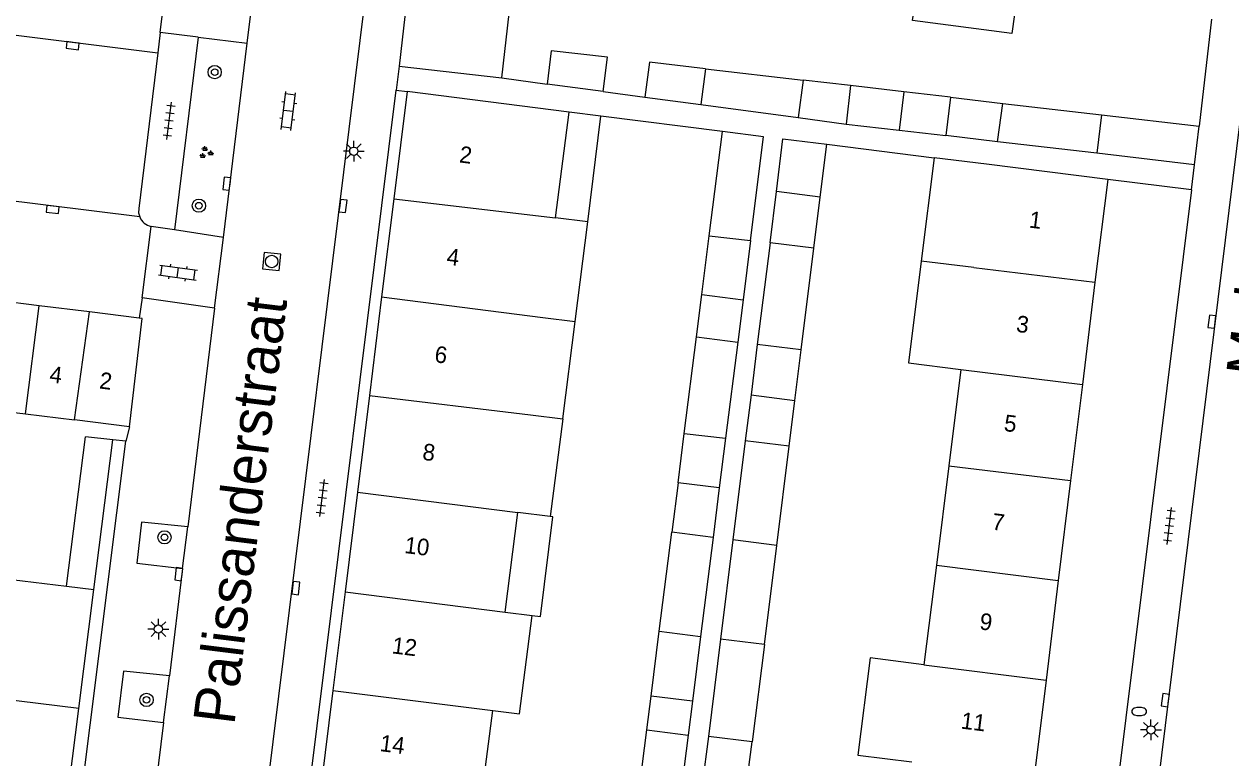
# Model space of a CAD drawing. Extents: x 131000 to 133014, y 396499 to 399001.
# Drawn here: x 132167.8 to 132240.5, y 396771.1 to 396815.3 of the extents above; entities that cross this region are included whole.
import ezdxf

# ---------------------------------------------------------------- set-up
doc = ezdxf.new("R2010")
doc.units = 0
for name, color, linetype in [('gg-afsc-erfafscheiding', 7, 'Continuous'), ('gg-afsc-muur', 7, 'Continuous'), ('gg-anno-huisnummerreeks BGT', 7, 'Continuous'), ('gg-anno-openbare ruimte label', 7, 'Continuous'), ('gg-bbg-bijgebouw', 7, 'Continuous'), ('gg-bbg-gedigitaliseerde bebouwing', 7, 'Continuous'), ('gg-bbg-gedigitaliseerde bijgebouw', 7, 'Continuous'), ('gg-bbg-hoofdgebouw', 7, 'Continuous'), ('gg-bbg-luifel en loopbrug', 7, 'Continuous'), ('gg-bbg-tussenscheiding', 7, 'Continuous'), ('gg-knt-verharding', 7, 'Continuous'), ('gg-knt-verharding nz', 7, 'Continuous'), ('gt-grn-groengrens', 7, 'Continuous'), ('gt-grn-weggrens', 7, 'Continuous'), ('gt-symb-boom', 7, 'Continuous'), ('gt-symb-brandkraan', 7, 'Continuous'), ('gt-symb-groenvak', 7, 'Continuous'), ('gt-symb-klinker verharding', 7, 'Continuous'), ('gt-symb-kolk', 7, 'Continuous'), ('gt-symb-lichtmast', 7, 'Continuous'), ('gt-symb-rioolschacht', 7, 'Continuous'), ('gt-symb-tegel verharding', 7, 'Continuous')]:
    doc.layers.add(name, color=color, linetype=linetype)

# ---------------------------------------------------------------- blocks, each defined once
blk = doc.blocks.new('gt0-TEG1')
at = {"layer": 'gt-symb-tegel verharding'}
for p, q in [((-1.125, 0), (1.125, 0)), ((-0.9, -0.25), (-0.9, 0.25)), ((-0.45, -0.25), (-0.45, 0.25)), ((0, -0.25), (0, 0.25)), ((0.45, -0.25), (0.45, 0.25)), ((0.9, -0.25), (0.9, 0.25))]:
    blk.add_line(p, q, dxfattribs=at)
blk = doc.blocks.new('gt0-KOLK')
at = {"layer": 'gt-symb-kolk'}
blk.add_lwpolyline([(0, 0), (0.375, 0), (0.375, 0.4), (-0.375, 0.4), (-0.375, 0), (0, 0)], dxfattribs=at)
blk = doc.blocks.new('gt0-LMAST')
at = {"layer": 'gt-symb-lichtmast'}
for p, q in [((-0.182, 0.173), (-0.447, 0.438)), ((-0.005, 0.246), (-0.005, 0.621)), ((0.172, 0.173), (0.437, 0.438)), ((-0.255, -0.004), (-0.63, -0.004)), ((-0.182, -0.181), (-0.447, -0.446)), ((-0.005, -0.254), (-0.005, -0.629)), ((0.437, -0.446), (0.172, -0.181)), ((0.245, -0.004), (0.62, -0.004))]:
    blk.add_line(p, q, dxfattribs=at)
blk.add_circle((-0.005, -0.004), 0.25, dxfattribs=at)
blk = doc.blocks.new('gt0-BR')
at = {"layer": 'gt-symb-brandkraan'}
for centre, radius, start, end in [((-0.244, 0), 0.206, 107.56694, 252.43307), ((0.599, -2.664), 3, 106.89205, 107.56694), ((0, -0.691), 0.938, 73.10799, 106.89205), ((-0.599, -2.664), 3, 72.43309, 73.10799), ((0.244, 0), 0.206, 287.56695, 72.43309), ((0.599, 2.664), 3, 252.43307, 253.10797), ((0, 0.691), 0.938, 253.10797, 286.89206), ((-0.599, 2.664), 3, 286.89206, 287.56695)]:
    blk.add_arc(centre, radius, start, end, dxfattribs=at)
blk = doc.blocks.new('gt0-GRVAK')
at = {"layer": 'gt-symb-groenvak'}
for p, q in [((-0.11, 0.189), (-0.228, 0.24)), ((-0.182, 0.153), (0.088, 0.153)), ((-0.091, 0.211), (-0.156, 0.322)), ((-0.047, 0.214), (-0.047, 0.393)), ((-0.004, 0.211), (0.061, 0.322)), ((0.015, 0.189), (0.133, 0.24)), ((0.262, -0.052), (0.197, 0.059)), ((0.305, -0.049), (0.305, 0.13)), ((0.349, -0.052), (0.414, 0.059)), ((-0.245, -0.228), (-0.363, -0.177)), ((-0.318, -0.264), (-0.047, -0.264)), ((-0.226, -0.206), (-0.291, -0.095)), ((-0.183, -0.203), (-0.183, -0.024)), ((-0.139, -0.206), (-0.074, -0.095)), ((-0.12, -0.228), (-0.002, -0.177)), ((0.243, -0.074), (0.125, -0.023)), ((0.17, -0.11), (0.441, -0.11)), ((0.368, -0.074), (0.486, -0.023))]:
    blk.add_line(p, q, dxfattribs=at)
blk = doc.blocks.new('gt0-KL1')
at = {"layer": 'gt-symb-klinker verharding'}
for p, q in [((-1.15, 0.3), (1.15, 0.3)), ((-1, -0.3), (-1, 0.3)), ((-0.5, 0.3), (-0.5, 0.45)), ((0, -0.3), (0, 0.3)), ((0.5, 0.3), (0.5, 0.45)), ((1, -0.3), (1, 0.3)), ((-1.15, -0.3), (1.15, -0.3)), ((-0.5, -0.45), (-0.5, -0.3)), ((0.5, -0.45), (0.5, -0.3))]:
    blk.add_line(p, q, dxfattribs=at)
blk = doc.blocks.new('gt0-BOOM')
at = {"layer": 'gt-symb-boom'}
for radius in [0.4, 0.2]:
    blk.add_circle((0, 0), radius, dxfattribs=at)
blk = doc.blocks.new('gt0-RS')
at = {"layer": 'gt-symb-rioolschacht'}
blk.add_lwpolyline([(-0.5, -0.5), (0.5, -0.5), (0.5, 0.5), (-0.5, 0.5)], close=True, dxfattribs=at)
blk.add_circle((0, 0), 0.375, dxfattribs=at)

msp = doc.modelspace()

# ---------------------------------------------------------------- linework, layer by layer
at = {"layer": 'gg-afsc-erfafscheiding'}
for p, q in [((132196.553, 396812.09), (132199.285, 396811.725)), ((132202.657, 396811.274), (132205.175, 396810.938)), ((132209.85, 396808.868), (132202.52, 396809.794)), ((132216.149, 396808.094), (132222.615, 396807.287))]:
    msp.add_line(p, q, dxfattribs=at)
at = {"layer": 'gg-afsc-muur'}
msp.add_line((132239.35, 396815.63), (132238.59, 396809.18), dxfattribs=at)
at = {"layer": 'gg-bbg-bijgebouw'}
for p, q in [((132190.8, 396816.68), (132190.36, 396812.8)), ((132238.32, 396806.86), (132238.59, 396809.18)), ((132168.662, 396798.363), (132165.367, 396798.769)), ((132171.69, 396797.991), (132168.662, 396798.363)), ((132174.679, 396797.623), (132171.69, 396797.991)), ((132164.535, 396792.261), (132167.831, 396791.855)), ((132167.831, 396791.855), (132170.787, 396791.49)), ((132174.11, 396791.08), (132170.787, 396791.49))]:
    msp.add_line(p, q, dxfattribs=at)
msp.add_lwpolyline([(132174.11, 396791.08), (132174.87, 396797.6), (132174.679, 396797.623)], dxfattribs=at)
at = {"layer": 'gg-bbg-gedigitaliseerde bebouwing'}
for p, q in [((132200.607, 396810.036), (132190.84, 396811.27)), ((132199.794, 396803.669), (132200.607, 396810.036)), ((132222.615, 396807.287), (132221.836, 396801.052)), ((132225.784, 396806.891), (132222.615, 396807.287)), ((132233.08, 396805.98), (132225.784, 396806.891)), ((132201.735, 396803.421), (132199.794, 396803.669)), ((132200.97, 396797.423), (132201.735, 396803.421)), ((132200.221, 396791.548), (132200.97, 396797.423)), ((132224.235, 396794.525), (132223.509, 396788.731)), ((132200.221, 396791.548), (132199.471, 396785.661)), ((132223.509, 396788.731), (132222.757, 396782.732)), ((132196.761, 396779.914), (132197.527, 396785.909)), ((132199.471, 396785.661), (132197.527, 396785.909)), ((132222.757, 396782.732), (132222.006, 396776.735)), ((132196.761, 396779.914), (132198.38, 396779.714)), ((132195.253, 396768.104), (132196.003, 396773.977))]:
    msp.add_line(p, q, dxfattribs=at)
for points in [[(132227.614, 396817.071), (132227.308, 396814.76), (132221.322, 396815.553), (132221.444, 396816.469)], [(132221.836, 396801.052), (132221.07, 396794.92), (132224.235, 396794.525)], [(132196.003, 396773.977), (132197.622, 396773.777), (132198.38, 396779.714)], [(132222.006, 396776.735), (132218.765, 396777.145), (132218.025, 396771.292), (132221.273, 396770.881)]]:
    msp.add_lwpolyline(points, dxfattribs=at)
at = {"layer": 'gg-bbg-gedigitaliseerde bijgebouw'}
for p, q in [((132190.36, 396812.8), (132196.553, 396812.09)), ((132208.831, 396812.647), (132214.73, 396811.96)), ((132202.657, 396811.274), (132199.285, 396811.725)), ((132214.73, 396811.96), (132214.428, 396809.702)), ((132217.579, 396811.628), (132217.31, 396809.317)), ((132220.797, 396811.253), (132217.579, 396811.628)), ((132205.175, 396810.938), (132208.551, 396810.487)), ((132220.797, 396811.253), (132220.507, 396808.944)), ((132223.605, 396810.926), (132223.32, 396808.617)), ((132223.605, 396810.926), (132226.752, 396810.559)), ((132208.551, 396810.487), (132214.428, 396809.702)), ((132226.752, 396810.559), (132232.718, 396809.864)), ((132232.718, 396809.864), (132238.59, 396809.18)), ((132209.056, 396802.589), (132209.85, 396808.868)), ((132217.31, 396809.317), (132220.507, 396808.944)), ((132226.446, 396808.25), (132223.32, 396808.617)), ((132232.421, 396807.551), (132226.446, 396808.25)), ((132238.32, 396806.86), (132232.421, 396807.551)), ((132212.722, 396802.16), (132213.107, 396805.241)), ((132215.753, 396804.919), (132213.107, 396805.241)), ((132215.368, 396801.838), (132215.753, 396804.919)), ((132208.608, 396799.038), (132209.056, 396802.589)), ((132211.546, 396802.299), (132211.095, 396798.732)), ((132212.722, 396802.16), (132211.957, 396796.033)), ((132214.602, 396795.708), (132215.368, 396801.838)), ((132208.608, 396799.038), (132211.095, 396798.732)), ((132207.552, 396790.679), (132208.287, 396796.496)), ((132208.287, 396796.496), (132210.773, 396796.181)), ((132210.773, 396796.181), (132210.04, 396790.38)), ((132214.602, 396795.708), (132211.957, 396796.033)), ((132211.577, 396792.991), (132211.233, 396790.236)), ((132211.577, 396792.991), (132214.222, 396792.665)), ((132213.879, 396789.911), (132214.222, 396792.665)), ((132207.176, 396787.703), (132207.552, 396790.679)), ((132210.04, 396790.38), (132209.662, 396787.388)), ((132211.233, 396790.236), (132210.486, 396784.257)), ((132213.131, 396783.928), (132213.879, 396789.911)), ((132209.662, 396787.388), (132207.176, 396787.703)), ((132206.045, 396778.751), (132206.8, 396784.726)), ((132209.286, 396784.409), (132206.8, 396784.726)), ((132209.286, 396784.409), (132208.532, 396778.44)), ((132210.486, 396784.257), (132209.741, 396778.288)), ((132212.385, 396777.953), (132213.131, 396783.928)), ((132205.552, 396774.853), (132206.045, 396778.751)), ((132208.532, 396778.44), (132208.039, 396774.538)), ((132209.741, 396778.288), (132209.008, 396772.418)), ((132212.385, 396777.953), (132211.653, 396772.088)), ((132208.039, 396774.538), (132205.552, 396774.853)), ((132204.801, 396768.915), (132205.294, 396772.813)), ((132205.294, 396772.813), (132207.782, 396772.502)), ((132207.782, 396772.502), (132207.289, 396768.6)), ((132211.653, 396772.088), (132209.008, 396772.418))]:
    msp.add_line(p, q, dxfattribs=at)
for points in [[(132196.553, 396812.09), (132196.993, 396815.971), (132190.8, 396816.68)], [(132202.657, 396811.274), (132202.914, 396813.336), (132199.518, 396813.732), (132199.285, 396811.725)], [(132208.831, 396812.647), (132205.456, 396813.04), (132205.175, 396810.938)], [(132211.546, 396802.299), (132212.337, 396808.554), (132209.85, 396808.868)]]:
    msp.add_lwpolyline(points, dxfattribs=at)
at = {"layer": 'gg-bbg-hoofdgebouw'}
for p, q in [((132190.84, 396811.27), (132190.039, 396804.807)), ((132233.08, 396805.98), (132232.316, 396799.778)), ((132190.039, 396804.807), (132189.306, 396798.9)), ((132232.316, 396799.778), (132231.558, 396793.626)), ((132189.306, 396798.9), (132188.57, 396792.961)), ((132231.558, 396793.626), (132230.844, 396787.832)), ((132188.57, 396792.961), (132187.849, 396787.143)), ((132230.844, 396787.832), (132230.104, 396781.819)), ((132187.849, 396787.143), (132187.102, 396781.123)), ((132230.104, 396781.819), (132229.363, 396775.804)), ((132187.102, 396781.123), (132186.366, 396775.184)), ((132229.363, 396775.804), (132228.647, 396769.997)), ((132186.366, 396775.184), (132185.634, 396769.282))]:
    msp.add_line(p, q, dxfattribs=at)
at = {"layer": 'gg-bbg-luifel en loopbrug'}
for p, q in [((132217.579, 396811.628), (132214.73, 396811.96)), ((132223.605, 396810.926), (132220.797, 396811.253)), ((132202.52, 396809.794), (132200.607, 396810.036)), ((132201.735, 396803.421), (132202.52, 396809.794)), ((132214.428, 396809.702), (132217.31, 396809.317)), ((132220.507, 396808.944), (132223.32, 396808.617)), ((132215.753, 396804.919), (132216.149, 396808.094)), ((132208.287, 396796.496), (132208.608, 396799.038)), ((132211.095, 396798.732), (132210.773, 396796.181)), ((132211.957, 396796.033), (132211.577, 396792.991)), ((132214.222, 396792.665), (132214.602, 396795.708)), ((132207.176, 396787.703), (132206.8, 396784.726)), ((132209.662, 396787.388), (132209.286, 396784.409)), ((132205.294, 396772.813), (132205.552, 396774.853)), ((132208.039, 396774.538), (132207.782, 396772.502)), ((132209.008, 396772.418), (132208.633, 396769.52)), ((132211.249, 396769.181), (132211.653, 396772.088))]:
    msp.add_line(p, q, dxfattribs=at)
for points in [[(132213.107, 396805.241), (132213.504, 396808.424), (132216.149, 396808.094)], [(132198.38, 396779.714), (132198.886, 396779.652), (132199.624, 396785.642), (132199.471, 396785.661)]]:
    msp.add_lwpolyline(points, dxfattribs=at)
at = {"layer": 'gg-bbg-tussenscheiding'}
for p, q in [((132208.831, 396812.647), (132208.551, 396810.487)), ((132226.446, 396808.25), (132226.752, 396810.559)), ((132232.718, 396809.864), (132232.421, 396807.551)), ((132190.039, 396804.807), (132199.794, 396803.669)), ((132209.056, 396802.589), (132211.546, 396802.299)), ((132215.368, 396801.838), (132212.722, 396802.16)), ((132225.004, 396800.667), (132221.836, 396801.052)), ((132225.004, 396800.667), (132232.316, 396799.778)), ((132189.306, 396798.9), (132199.028, 396797.669)), ((132167.831, 396791.855), (132168.662, 396798.363)), ((132170.787, 396791.49), (132171.69, 396797.991)), ((132199.028, 396797.669), (132200.97, 396797.423)), ((132224.235, 396794.525), (132231.558, 396793.626)), ((132188.57, 396792.961), (132198.278, 396791.794)), ((132198.278, 396791.794), (132200.221, 396791.548)), ((132207.552, 396790.679), (132210.04, 396790.38)), ((132213.879, 396789.911), (132211.233, 396790.236)), ((132223.509, 396788.731), (132230.844, 396787.832)), ((132187.849, 396787.143), (132197.527, 396785.909)), ((132213.131, 396783.928), (132210.486, 396784.257)), ((132222.757, 396782.732), (132230.104, 396781.819)), ((132187.102, 396781.123), (132196.761, 396779.914)), ((132206.045, 396778.751), (132208.532, 396778.44)), ((132212.385, 396777.953), (132209.741, 396778.288)), ((132222.006, 396776.735), (132229.363, 396775.804)), ((132186.366, 396775.184), (132196.003, 396773.977))]:
    msp.add_line(p, q, dxfattribs=at)
at = {"layer": 'gg-knt-verharding'}
for p, q in [((132178.006, 396733.8), (132189.63, 396827.43)), ((132242.48, 396821.08), (132230.894, 396727.29)), ((132175.96, 396814.84), (132176.42, 396818.64)), ((132181.19, 396814.189), (132181.658, 396817.943)), ((132175.96, 396814.84), (132175.808, 396813.596)), ((132178.241, 396814.556), (132175.96, 396814.84)), ((132178.241, 396814.556), (132176.82, 396802.95)), ((132178.241, 396814.556), (132181.19, 396814.189)), ((132179.766, 396802.485), (132181.19, 396814.189)), ((132183.467, 396757.396), (132190.18, 396811.353)), ((132190.18, 396811.353), (132190.84, 396811.27)), ((132238.132, 396805.35), (132233.08, 396805.98)), ((132238.132, 396805.35), (132231.415, 396751.468)), ((132174.861, 396798.837), (132175.401, 396803.149)), ((132176.82, 396802.95), (132175.401, 396803.149)), ((132179.766, 396802.485), (132176.82, 396802.95)), ((132179.235, 396798.225), (132179.766, 396802.485)), ((132174.861, 396798.837), (132174.679, 396797.623)), ((132179.235, 396798.225), (132174.861, 396798.837)), ((132179.235, 396798.225), (132177.625, 396785.038)), ((132170.31, 396781.48), (132171.444, 396790.471)), ((132173.092, 396790.289), (132171.444, 396790.471)), ((132173.887, 396790.201), (132173.092, 396790.289)), ((132177.308, 396782.54), (132177.625, 396785.038)), ((132177.308, 396782.54), (132176.514, 396776.07)), ((132176.149, 396773.249), (132176.514, 396776.07)), ((132176.149, 396773.249), (132175.409, 396767.099))]:
    msp.add_line(p, q, dxfattribs=at)
for points in [[(132175.808, 396813.596), (132174.66, 396804.23), (132174.654, 396803.971), (132174.717, 396803.72)], [(132167.044, 396735.182), (132170.658, 396764.629), (132173.887, 396790.201)], [(132177.625, 396785.038), (132174.834, 396785.333), (132174.545, 396782.853), (132177.308, 396782.54)], [(132165.448, 396774.792), (132166.33, 396781.95), (132170.31, 396781.48)], [(132176.514, 396776.07), (132173.732, 396776.344), (132173.392, 396773.585), (132176.149, 396773.249)]]:
    msp.add_lwpolyline(points, dxfattribs=at)
msp.add_arc((132175.588, 396804.068), 0.938, 201.78991, 258.50015, dxfattribs=at)
at = {"layer": 'gg-knt-verharding nz'}
for p, q in [((132142.829, 396817.702), (132175.808, 396813.596)), ((132174.717, 396803.72), (132141.535, 396807.828))]:
    msp.add_line(p, q, dxfattribs=at)
at = {"layer": 'gt-grn-groengrens'}
for p, q in [((132171.954, 396781.278), (132173.092, 396790.289)), ((132170.31, 396781.48), (132171.954, 396781.278)), ((132171.048, 396774.103), (132171.954, 396781.278)), ((132171.048, 396774.103), (132165.448, 396774.792)), ((132170.067, 396766.332), (132171.048, 396774.103))]:
    msp.add_line(p, q, dxfattribs=at)
at = {"layer": 'gt-grn-weggrens'}
for p, q in [((132190.36, 396812.8), (132190.18, 396811.353)), ((132238.132, 396805.35), (132238.32, 396806.86)), ((132174.11, 396791.08), (132173.887, 396790.201))]:
    msp.add_line(p, q, dxfattribs=at)

# ---------------------------------------------------------------- block references
at = {"layer": 'gt-symb-boom'}
for p in [(132179.239, 396812.445), (132178.29, 396804.396), (132176.216, 396784.415), (132175.133, 396774.62)]:
    msp.add_blockref('gt0-BOOM', p, dxfattribs=at)
at = {"layer": 'gt-symb-brandkraan'}
msp.add_blockref('gt0-BR', (132234.978, 396773.92), dxfattribs=at)
at = {"layer": 'gt-symb-groenvak'}
msp.add_blockref('gt0-GRVAK', (132178.698, 396807.591), dxfattribs=at)
at = {"layer": 'gt-symb-klinker verharding'}
for p, rotation in [((132183.682, 396810.1), 82.93185994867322), ((132177.024, 396800.365), -7.992313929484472)]:
    msp.add_blockref('gt0-KL1', p, dxfattribs=dict(at, rotation=rotation))
at = {"layer": 'gt-symb-kolk'}
for p, rotation in [((132170.698, 396814.233), 172.93185994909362), ((132180.166, 396805.695), 82.8749836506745), ((132169.5, 396804.366), 172.93185994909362), ((132186.777, 396804.399), -97.12501634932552), ((132239.563, 396797.388), 82.99574075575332), ((132177.27, 396782.172), 82.93704296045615), ((132183.932, 396781.38), -96.89054832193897), ((132236.753, 396774.574), 82.41293092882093)]:
    msp.add_blockref('gt0-KOLK', p, dxfattribs=dict(at, rotation=rotation))
at = {"layer": 'gt-symb-lichtmast'}
for p in [(132187.633, 396807.682), (132175.847, 396778.892), (132235.697, 396772.815)]:
    msp.add_blockref('gt0-LMAST', p, dxfattribs=at)
at = {"layer": 'gt-symb-rioolschacht', "rotation": -95.73909849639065}
msp.add_blockref('gt0-RS', (132182.675, 396801.031), dxfattribs=at)
at = {"layer": 'gt-symb-tegel verharding'}
for p, rotation in [((132176.49, 396809.51), 82.93185994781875), ((132185.723, 396786.776), 82.93185994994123), ((132236.799, 396785.1), 82.99574075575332)]:
    msp.add_blockref('gt0-TEG1', p, dxfattribs=dict(at, rotation=rotation))

# ---------------------------------------------------------------- texts
at = {"layer": 'gg-anno-huisnummerreeks BGT'}
for s, rotation, p in [('2', 352.9, (132193.951, 396807.007)), ('1', 353, (132228.301, 396803.083)), ('4', 352.9, (132193.188, 396800.854)), ('3', 353, (132227.527, 396796.8)), ('6', 352.9, (132192.458, 396794.968)), ('4', 353, (132169.241, 396793.758)), ('2', 353, (132172.249, 396793.388)), ('5', 353, (132226.791, 396790.827)), ('8', 352.9, (132191.729, 396789.09)), ('7', 353, (132226.059, 396784.883)), ('10', 352.9, (132190.641, 396783.475)), ('9', 353, (132225.319, 396778.874)), ('12', 352.9, (132189.891, 396777.429)), ('11', 353, (132224.192, 396772.897)), ('14', 352.9, (132189.161, 396771.539))]:
    msp.add_text(s, height=1, rotation=rotation, dxfattribs=at).set_placement(p)
at = {"layer": 'gg-anno-openbare ruimte label'}
for s, p in [('Mahoniestraat', (132242.699, 396793.989)), ('Palissanderstraat', (132180.419, 396773.062))]:
    msp.add_text(s, height=2.5, rotation=82.9, dxfattribs=at).set_placement(p)

doc.saveas('drawing.dxf')
